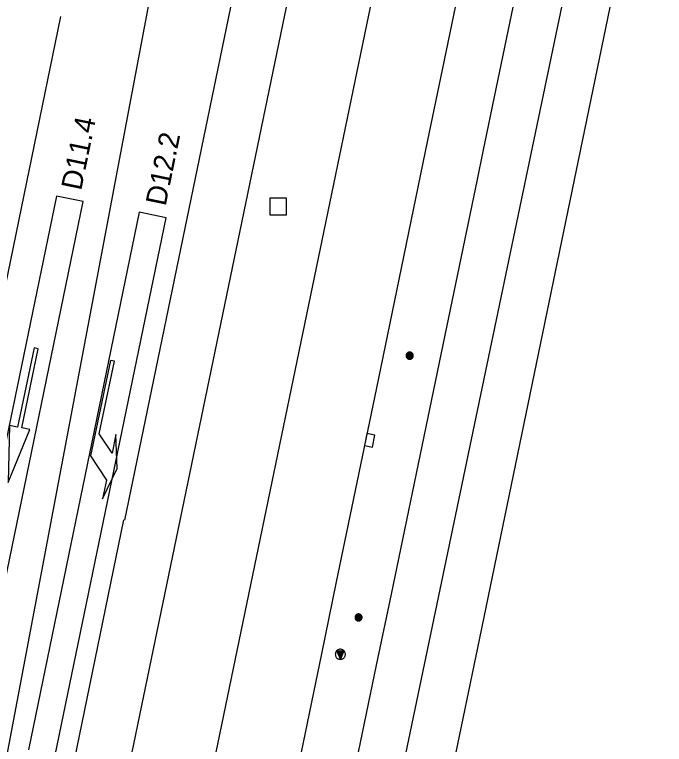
# Model space of a CAD drawing. Extents: x 81065 to 81486, y 452384 to 452681.
# Drawn here: x 81233.14 to 81256.82, y 452573.86 to 452600.46 of the extents above; entities that cross this region are included whole.
import ezdxf

# ---------------------------------------------------------------- set-up
doc = ezdxf.new("R2010")
doc.units = 0
for name, color, linetype in [('B-BH-GR-BOOM-S', 7, 'Continuous'), ('B-BH-IE-MEUBILAIR-WEGMEUBILAIR-VERKEERSBORD-S', 7, 'Continuous'), ('B-BH-RI-GWA_RIOOLPUT-S', 7, 'Continuous'), ('B-BH-VH-KANTOPSLUITING-GV', 7, 'Continuous'), ('B-SRI-KOLK_COMBINATIE-S', 7, 'Continuous'), ('B-WE-VW-MARKERING_LANGS_STREEP_13_010-G', 7, 'Continuous'), ('B-WE-VW-MARKERING_LANGS_STREEP_13_030-G', 7, 'Continuous'), ('B-WE-VW-MARKERING_LANGS_STREEP_30270_010-G', 7, 'Continuous'), ('B-WE-VW-MARKERING_PIJL-S', 7, 'Continuous'), ('N-OI-KL-VRI_LUS_DETECTIE-G', 7, 'Continuous'), ('N-OI-KL-VRI_LUS_DETECTIE-T18', 7, 'Continuous')]:
    doc.layers.add(name, color=color, linetype=linetype)

msp = doc.modelspace()

# ---------------------------------------------------------------- linework, layer by layer
at = {"layer": 'B-BH-GR-BOOM-S'}
for points in [[(81247.406, 452588.026), (81247.407, 452588.012), (81247.409, 452587.999), (81247.412, 452587.986), (81247.417, 452587.974), (81247.423, 452587.962), (81247.431, 452587.95), (81247.439, 452587.94), (81247.449, 452587.93), (81247.459, 452587.922), (81247.471, 452587.914), (81247.483, 452587.908), (81247.495, 452587.903), (81247.508, 452587.9), (81247.521, 452587.898), (81247.535, 452587.897), (81247.548, 452587.898), (81247.562, 452587.9), (81247.575, 452587.903), (81247.587, 452587.908), (81247.599, 452587.914), (81247.611, 452587.922), (81247.621, 452587.93), (81247.631, 452587.94), (81247.639, 452587.95), (81247.647, 452587.962), (81247.653, 452587.974), (81247.657, 452587.986), (81247.661, 452587.999), (81247.663, 452588.012), (81247.664, 452588.026), (81247.663, 452588.039), (81247.661, 452588.053), (81247.657, 452588.066), (81247.653, 452588.078), (81247.647, 452588.09), (81247.639, 452588.102), (81247.631, 452588.112), (81247.621, 452588.122), (81247.611, 452588.13), (81247.599, 452588.138), (81247.587, 452588.144), (81247.575, 452588.148), (81247.562, 452588.152), (81247.548, 452588.154), (81247.535, 452588.155), (81247.521, 452588.154), (81247.508, 452588.152), (81247.495, 452588.148), (81247.483, 452588.144), (81247.471, 452588.138), (81247.459, 452588.13), (81247.449, 452588.122), (81247.439, 452588.112), (81247.431, 452588.102), (81247.423, 452588.09), (81247.417, 452588.078), (81247.412, 452588.066), (81247.409, 452588.053), (81247.407, 452588.039), (81247.406, 452588.026)], [(81247.431, 452588.026), (81247.431, 452588.015), (81247.433, 452588.004), (81247.436, 452587.994), (81247.44, 452587.983), (81247.444, 452587.974), (81247.45, 452587.965), (81247.457, 452587.956), (81247.465, 452587.948), (81247.474, 452587.941), (81247.483, 452587.935), (81247.492, 452587.931), (81247.503, 452587.927), (81247.513, 452587.924), (81247.524, 452587.922), (81247.535, 452587.922), (81247.546, 452587.922), (81247.557, 452587.924), (81247.567, 452587.927), (81247.577, 452587.931), (81247.587, 452587.935), (81247.596, 452587.941), (81247.605, 452587.948), (81247.613, 452587.956), (81247.619, 452587.965), (81247.625, 452587.974), (81247.63, 452587.983), (81247.634, 452587.994), (81247.637, 452588.004), (81247.639, 452588.015), (81247.639, 452588.026), (81247.639, 452588.037), (81247.637, 452588.048), (81247.634, 452588.058), (81247.63, 452588.068), (81247.625, 452588.078), (81247.619, 452588.087), (81247.613, 452588.096), (81247.605, 452588.104), (81247.596, 452588.11), (81247.587, 452588.116), (81247.577, 452588.121), (81247.567, 452588.125), (81247.557, 452588.128), (81247.546, 452588.13), (81247.535, 452588.13), (81247.524, 452588.13), (81247.513, 452588.128), (81247.503, 452588.125), (81247.492, 452588.121), (81247.483, 452588.116), (81247.474, 452588.11), (81247.465, 452588.104), (81247.457, 452588.096), (81247.45, 452588.087), (81247.444, 452588.078), (81247.44, 452588.068), (81247.436, 452588.058), (81247.433, 452588.048), (81247.431, 452588.037), (81247.431, 452588.026)], [(81247.453, 452588.026), (81247.454, 452588.017), (81247.455, 452588.009), (81247.457, 452588.001), (81247.46, 452587.993), (81247.464, 452587.985), (81247.469, 452587.978), (81247.474, 452587.971), (81247.48, 452587.965), (81247.487, 452587.96), (81247.494, 452587.955), (81247.502, 452587.951), (81247.51, 452587.948), (81247.518, 452587.946), (81247.526, 452587.945), (81247.535, 452587.944), (81247.543, 452587.945), (81247.552, 452587.946), (81247.56, 452587.948), (81247.568, 452587.951), (81247.576, 452587.955), (81247.583, 452587.96), (81247.59, 452587.965), (81247.596, 452587.971), (81247.601, 452587.978), (81247.606, 452587.985), (81247.609, 452587.993), (81247.613, 452588.001), (81247.615, 452588.009), (81247.616, 452588.017), (81247.617, 452588.026), (81247.616, 452588.034), (81247.615, 452588.043), (81247.613, 452588.051), (81247.609, 452588.059), (81247.606, 452588.067), (81247.601, 452588.074), (81247.596, 452588.081), (81247.59, 452588.087), (81247.583, 452588.092), (81247.576, 452588.097), (81247.568, 452588.1), (81247.56, 452588.104), (81247.552, 452588.106), (81247.543, 452588.107), (81247.535, 452588.108), (81247.526, 452588.107), (81247.518, 452588.106), (81247.51, 452588.104), (81247.502, 452588.1), (81247.494, 452588.097), (81247.487, 452588.092), (81247.48, 452588.087), (81247.474, 452588.081), (81247.469, 452588.074), (81247.464, 452588.067), (81247.46, 452588.059), (81247.457, 452588.051), (81247.455, 452588.043), (81247.454, 452588.034), (81247.453, 452588.026)], [(81247.476, 452588.026), (81247.477, 452588.02), (81247.478, 452588.014), (81247.479, 452588.008), (81247.481, 452588.002), (81247.484, 452587.997), (81247.488, 452587.991), (81247.491, 452587.987), (81247.496, 452587.982), (81247.5, 452587.979), (81247.506, 452587.975), (81247.511, 452587.972), (81247.517, 452587.97), (81247.523, 452587.969), (81247.529, 452587.968), (81247.535, 452587.967), (81247.541, 452587.968), (81247.547, 452587.969), (81247.553, 452587.97), (81247.559, 452587.972), (81247.564, 452587.975), (81247.569, 452587.979), (81247.574, 452587.982), (81247.579, 452587.987), (81247.582, 452587.991), (81247.586, 452587.997), (81247.589, 452588.002), (81247.591, 452588.008), (81247.592, 452588.014), (81247.593, 452588.02), (81247.594, 452588.026), (81247.593, 452588.032), (81247.592, 452588.038), (81247.591, 452588.044), (81247.589, 452588.05), (81247.586, 452588.055), (81247.582, 452588.06), (81247.579, 452588.065), (81247.574, 452588.07), (81247.569, 452588.073), (81247.564, 452588.077), (81247.559, 452588.08), (81247.553, 452588.082), (81247.547, 452588.083), (81247.541, 452588.084), (81247.535, 452588.085), (81247.529, 452588.084), (81247.523, 452588.083), (81247.517, 452588.082), (81247.511, 452588.08), (81247.506, 452588.077), (81247.5, 452588.073), (81247.496, 452588.07), (81247.491, 452588.065), (81247.488, 452588.06), (81247.484, 452588.055), (81247.481, 452588.05), (81247.479, 452588.044), (81247.478, 452588.038), (81247.477, 452588.032), (81247.476, 452588.026)], [(81247.499, 452588.026), (81247.499, 452588.022), (81247.5, 452588.019), (81247.501, 452588.015), (81247.502, 452588.011), (81247.504, 452588.008), (81247.506, 452588.005), (81247.508, 452588.002), (81247.511, 452587.999), (81247.514, 452587.997), (81247.517, 452587.995), (81247.52, 452587.993), (81247.524, 452587.992), (81247.528, 452587.991), (81247.531, 452587.99), (81247.535, 452587.99), (81247.539, 452587.99), (81247.542, 452587.991), (81247.546, 452587.992), (81247.55, 452587.993), (81247.553, 452587.995), (81247.556, 452587.997), (81247.559, 452587.999), (81247.561, 452588.002), (81247.564, 452588.005), (81247.566, 452588.008), (81247.568, 452588.011), (81247.569, 452588.015), (81247.57, 452588.019), (81247.571, 452588.022), (81247.571, 452588.026), (81247.571, 452588.03), (81247.57, 452588.033), (81247.569, 452588.037), (81247.568, 452588.041), (81247.566, 452588.044), (81247.564, 452588.047), (81247.561, 452588.05), (81247.559, 452588.052), (81247.556, 452588.055), (81247.553, 452588.057), (81247.55, 452588.059), (81247.546, 452588.06), (81247.542, 452588.061), (81247.539, 452588.062), (81247.535, 452588.062), (81247.531, 452588.062), (81247.528, 452588.061), (81247.524, 452588.06), (81247.52, 452588.059), (81247.517, 452588.057), (81247.514, 452588.055), (81247.511, 452588.052), (81247.508, 452588.05), (81247.506, 452588.047), (81247.504, 452588.044), (81247.502, 452588.041), (81247.501, 452588.037), (81247.5, 452588.033), (81247.499, 452588.03), (81247.499, 452588.026)], [(81247.522, 452588.026), (81247.522, 452588.025), (81247.522, 452588.023), (81247.523, 452588.022), (81247.523, 452588.021), (81247.524, 452588.02), (81247.525, 452588.018), (81247.525, 452588.017), (81247.526, 452588.016), (81247.527, 452588.016), (81247.529, 452588.015), (81247.53, 452588.014), (81247.531, 452588.014), (81247.532, 452588.013), (81247.534, 452588.013), (81247.535, 452588.013), (81247.536, 452588.013), (81247.538, 452588.013), (81247.539, 452588.014), (81247.54, 452588.014), (81247.541, 452588.015), (81247.543, 452588.016), (81247.544, 452588.016), (81247.545, 452588.017), (81247.545, 452588.018), (81247.546, 452588.02), (81247.547, 452588.021), (81247.547, 452588.022), (81247.548, 452588.023), (81247.548, 452588.025), (81247.548, 452588.026), (81247.548, 452588.027), (81247.548, 452588.029), (81247.547, 452588.03), (81247.547, 452588.031), (81247.546, 452588.032), (81247.545, 452588.034), (81247.545, 452588.035), (81247.544, 452588.036), (81247.543, 452588.036), (81247.541, 452588.037), (81247.54, 452588.038), (81247.539, 452588.038), (81247.538, 452588.039), (81247.536, 452588.039), (81247.535, 452588.039), (81247.534, 452588.039), (81247.532, 452588.039), (81247.531, 452588.038), (81247.53, 452588.038), (81247.529, 452588.037), (81247.527, 452588.036), (81247.526, 452588.036), (81247.525, 452588.035), (81247.525, 452588.034), (81247.524, 452588.032), (81247.523, 452588.031), (81247.523, 452588.03), (81247.522, 452588.029), (81247.522, 452588.027), (81247.522, 452588.026)], [(81245.542, 452578.484), (81245.543, 452578.47), (81245.545, 452578.457), (81245.548, 452578.444), (81245.553, 452578.432), (81245.559, 452578.42), (81245.567, 452578.408), (81245.575, 452578.398), (81245.585, 452578.388), (81245.595, 452578.38), (81245.607, 452578.372), (81245.619, 452578.366), (81245.631, 452578.361), (81245.644, 452578.358), (81245.657, 452578.356), (81245.671, 452578.355), (81245.684, 452578.356), (81245.698, 452578.358), (81245.711, 452578.361), (81245.723, 452578.366), (81245.735, 452578.372), (81245.747, 452578.38), (81245.757, 452578.388), (81245.767, 452578.398), (81245.775, 452578.408), (81245.783, 452578.42), (81245.789, 452578.432), (81245.793, 452578.444), (81245.797, 452578.457), (81245.799, 452578.47), (81245.8, 452578.484), (81245.799, 452578.497), (81245.797, 452578.511), (81245.793, 452578.524), (81245.789, 452578.536), (81245.783, 452578.548), (81245.775, 452578.56), (81245.767, 452578.57), (81245.757, 452578.58), (81245.747, 452578.588), (81245.735, 452578.596), (81245.723, 452578.602), (81245.711, 452578.606), (81245.698, 452578.61), (81245.684, 452578.612), (81245.671, 452578.613), (81245.657, 452578.612), (81245.644, 452578.61), (81245.631, 452578.606), (81245.619, 452578.602), (81245.607, 452578.596), (81245.595, 452578.588), (81245.585, 452578.58), (81245.575, 452578.57), (81245.567, 452578.56), (81245.559, 452578.548), (81245.553, 452578.536), (81245.548, 452578.524), (81245.545, 452578.511), (81245.543, 452578.497), (81245.542, 452578.484)], [(81245.567, 452578.484), (81245.567, 452578.473), (81245.569, 452578.462), (81245.572, 452578.452), (81245.576, 452578.441), (81245.58, 452578.432), (81245.586, 452578.423), (81245.593, 452578.414), (81245.601, 452578.406), (81245.61, 452578.399), (81245.619, 452578.393), (81245.628, 452578.389), (81245.639, 452578.385), (81245.649, 452578.382), (81245.66, 452578.38), (81245.671, 452578.38), (81245.682, 452578.38), (81245.693, 452578.382), (81245.703, 452578.385), (81245.713, 452578.389), (81245.723, 452578.393), (81245.732, 452578.399), (81245.741, 452578.406), (81245.749, 452578.414), (81245.755, 452578.423), (81245.761, 452578.432), (81245.766, 452578.441), (81245.77, 452578.452), (81245.773, 452578.462), (81245.775, 452578.473), (81245.775, 452578.484), (81245.775, 452578.495), (81245.773, 452578.506), (81245.77, 452578.516), (81245.766, 452578.526), (81245.761, 452578.536), (81245.755, 452578.545), (81245.749, 452578.554), (81245.741, 452578.562), (81245.732, 452578.568), (81245.723, 452578.574), (81245.713, 452578.579), (81245.703, 452578.583), (81245.693, 452578.586), (81245.682, 452578.588), (81245.671, 452578.588), (81245.66, 452578.588), (81245.649, 452578.586), (81245.639, 452578.583), (81245.628, 452578.579), (81245.619, 452578.574), (81245.61, 452578.568), (81245.601, 452578.562), (81245.593, 452578.554), (81245.586, 452578.545), (81245.58, 452578.536), (81245.576, 452578.526), (81245.572, 452578.516), (81245.569, 452578.506), (81245.567, 452578.495), (81245.567, 452578.484)], [(81245.589, 452578.484), (81245.59, 452578.475), (81245.591, 452578.467), (81245.593, 452578.459), (81245.596, 452578.451), (81245.6, 452578.443), (81245.605, 452578.436), (81245.61, 452578.429), (81245.616, 452578.423), (81245.623, 452578.418), (81245.63, 452578.413), (81245.638, 452578.409), (81245.646, 452578.406), (81245.654, 452578.404), (81245.662, 452578.403), (81245.671, 452578.402), (81245.679, 452578.403), (81245.688, 452578.404), (81245.696, 452578.406), (81245.704, 452578.409), (81245.712, 452578.413), (81245.719, 452578.418), (81245.726, 452578.423), (81245.732, 452578.429), (81245.737, 452578.436), (81245.742, 452578.443), (81245.745, 452578.451), (81245.749, 452578.459), (81245.751, 452578.467), (81245.752, 452578.475), (81245.753, 452578.484), (81245.752, 452578.492), (81245.751, 452578.501), (81245.749, 452578.509), (81245.745, 452578.517), (81245.742, 452578.525), (81245.737, 452578.532), (81245.732, 452578.539), (81245.726, 452578.545), (81245.719, 452578.55), (81245.712, 452578.555), (81245.704, 452578.558), (81245.696, 452578.562), (81245.688, 452578.564), (81245.679, 452578.565), (81245.671, 452578.566), (81245.662, 452578.565), (81245.654, 452578.564), (81245.646, 452578.562), (81245.638, 452578.558), (81245.63, 452578.555), (81245.623, 452578.55), (81245.616, 452578.545), (81245.61, 452578.539), (81245.605, 452578.532), (81245.6, 452578.525), (81245.596, 452578.517), (81245.593, 452578.509), (81245.591, 452578.501), (81245.59, 452578.492), (81245.589, 452578.484)], [(81245.612, 452578.484), (81245.613, 452578.478), (81245.614, 452578.472), (81245.615, 452578.466), (81245.617, 452578.46), (81245.62, 452578.455), (81245.624, 452578.449), (81245.627, 452578.445), (81245.632, 452578.44), (81245.636, 452578.437), (81245.642, 452578.433), (81245.647, 452578.43), (81245.653, 452578.428), (81245.659, 452578.427), (81245.665, 452578.426), (81245.671, 452578.425), (81245.677, 452578.426), (81245.683, 452578.427), (81245.689, 452578.428), (81245.695, 452578.43), (81245.7, 452578.433), (81245.705, 452578.437), (81245.71, 452578.44), (81245.715, 452578.445), (81245.718, 452578.449), (81245.722, 452578.455), (81245.725, 452578.46), (81245.727, 452578.466), (81245.728, 452578.472), (81245.729, 452578.478), (81245.73, 452578.484), (81245.729, 452578.49), (81245.728, 452578.496), (81245.727, 452578.502), (81245.725, 452578.508), (81245.722, 452578.513), (81245.718, 452578.518), (81245.715, 452578.523), (81245.71, 452578.528), (81245.705, 452578.531), (81245.7, 452578.535), (81245.695, 452578.538), (81245.689, 452578.54), (81245.683, 452578.541), (81245.677, 452578.542), (81245.671, 452578.543), (81245.665, 452578.542), (81245.659, 452578.541), (81245.653, 452578.54), (81245.647, 452578.538), (81245.642, 452578.535), (81245.636, 452578.531), (81245.632, 452578.528), (81245.627, 452578.523), (81245.624, 452578.518), (81245.62, 452578.513), (81245.617, 452578.508), (81245.615, 452578.502), (81245.614, 452578.496), (81245.613, 452578.49), (81245.612, 452578.484)], [(81245.635, 452578.484), (81245.635, 452578.48), (81245.636, 452578.477), (81245.637, 452578.473), (81245.638, 452578.469), (81245.64, 452578.466), (81245.642, 452578.463), (81245.644, 452578.46), (81245.647, 452578.457), (81245.65, 452578.455), (81245.653, 452578.453), (81245.656, 452578.451), (81245.66, 452578.45), (81245.664, 452578.449), (81245.667, 452578.448), (81245.671, 452578.448), (81245.675, 452578.448), (81245.678, 452578.449), (81245.682, 452578.45), (81245.686, 452578.451), (81245.689, 452578.453), (81245.692, 452578.455), (81245.695, 452578.457), (81245.697, 452578.46), (81245.7, 452578.463), (81245.702, 452578.466), (81245.704, 452578.469), (81245.705, 452578.473), (81245.706, 452578.477), (81245.707, 452578.48), (81245.707, 452578.484), (81245.707, 452578.488), (81245.706, 452578.491), (81245.705, 452578.495), (81245.704, 452578.499), (81245.702, 452578.502), (81245.7, 452578.505), (81245.697, 452578.508), (81245.695, 452578.51), (81245.692, 452578.513), (81245.689, 452578.515), (81245.686, 452578.517), (81245.682, 452578.518), (81245.678, 452578.519), (81245.675, 452578.52), (81245.671, 452578.52), (81245.667, 452578.52), (81245.664, 452578.519), (81245.66, 452578.518), (81245.656, 452578.517), (81245.653, 452578.515), (81245.65, 452578.513), (81245.647, 452578.51), (81245.644, 452578.508), (81245.642, 452578.505), (81245.64, 452578.502), (81245.638, 452578.499), (81245.637, 452578.495), (81245.636, 452578.491), (81245.635, 452578.488), (81245.635, 452578.484)], [(81245.658, 452578.484), (81245.658, 452578.483), (81245.658, 452578.481), (81245.659, 452578.48), (81245.659, 452578.479), (81245.66, 452578.478), (81245.661, 452578.476), (81245.661, 452578.475), (81245.662, 452578.474), (81245.663, 452578.474), (81245.665, 452578.473), (81245.666, 452578.472), (81245.667, 452578.472), (81245.668, 452578.471), (81245.67, 452578.471), (81245.671, 452578.471), (81245.672, 452578.471), (81245.674, 452578.471), (81245.675, 452578.472), (81245.676, 452578.472), (81245.677, 452578.473), (81245.679, 452578.474), (81245.68, 452578.474), (81245.681, 452578.475), (81245.681, 452578.476), (81245.682, 452578.478), (81245.683, 452578.479), (81245.683, 452578.48), (81245.684, 452578.481), (81245.684, 452578.483), (81245.684, 452578.484), (81245.684, 452578.485), (81245.684, 452578.487), (81245.683, 452578.488), (81245.683, 452578.489), (81245.682, 452578.49), (81245.681, 452578.492), (81245.681, 452578.493), (81245.68, 452578.494), (81245.679, 452578.494), (81245.677, 452578.495), (81245.676, 452578.496), (81245.675, 452578.496), (81245.674, 452578.497), (81245.672, 452578.497), (81245.671, 452578.497), (81245.67, 452578.497), (81245.668, 452578.497), (81245.667, 452578.496), (81245.666, 452578.496), (81245.665, 452578.495), (81245.663, 452578.494), (81245.662, 452578.494), (81245.661, 452578.493), (81245.661, 452578.492), (81245.66, 452578.49), (81245.659, 452578.489), (81245.659, 452578.488), (81245.658, 452578.487), (81245.658, 452578.485), (81245.658, 452578.484)]]:
    msp.add_lwpolyline(points, dxfattribs=at)
at = {"layer": 'B-BH-IE-MEUBILAIR-WEGMEUBILAIR-VERKEERSBORD-S'}
for p, q in [((81244.875, 452577.267), (81245.14, 452577.267)), ((81245.008, 452576.958), (81244.897, 452577.249)), ((81244.897, 452577.249), (81245.113, 452577.249)), ((81244.924, 452577.231), (81245.085, 452577.231)), ((81245.009, 452577.007), (81244.924, 452577.231)), ((81245.01, 452577.056), (81244.95, 452577.212)), ((81244.95, 452577.212), (81245.057, 452577.212)), ((81245.011, 452577.105), (81244.977, 452577.194)), ((81244.977, 452577.194), (81245.029, 452577.194)), ((81245.012, 452577.153), (81245.003, 452577.176)), ((81245.14, 452577.267), (81245.008, 452576.958)), ((81245.113, 452577.249), (81245.009, 452577.007)), ((81245.085, 452577.231), (81245.01, 452577.056)), ((81245.057, 452577.212), (81245.011, 452577.105)), ((81245.029, 452577.194), (81245.012, 452577.153))]:
    msp.add_line(p, q, dxfattribs=at)
msp.add_lwpolyline([(81244.825, 452577.141), (81244.826, 452577.122), (81244.829, 452577.103), (81244.834, 452577.084), (81244.841, 452577.066), (81244.849, 452577.049), (81244.86, 452577.033), (81244.872, 452577.018), (81244.885, 452577.005), (81244.9, 452576.993), (81244.916, 452576.982), (81244.933, 452576.974), (81244.951, 452576.967), (81244.97, 452576.962), (81244.989, 452576.959), (81245.008, 452576.958), (81245.027, 452576.959), (81245.046, 452576.962), (81245.065, 452576.967), (81245.082, 452576.974), (81245.099, 452576.982), (81245.116, 452576.993), (81245.13, 452577.005), (81245.144, 452577.018), (81245.156, 452577.033), (81245.166, 452577.049), (81245.175, 452577.066), (81245.182, 452577.084), (81245.187, 452577.103), (81245.19, 452577.122), (81245.191, 452577.141), (81245.19, 452577.16), (81245.187, 452577.179), (81245.182, 452577.198), (81245.175, 452577.215), (81245.166, 452577.232), (81245.156, 452577.249), (81245.144, 452577.263), (81245.13, 452577.277), (81245.116, 452577.289), (81245.099, 452577.299), (81245.082, 452577.308), (81245.065, 452577.315), (81245.046, 452577.32), (81245.027, 452577.323), (81245.008, 452577.324), (81244.989, 452577.323), (81244.97, 452577.32), (81244.951, 452577.315), (81244.933, 452577.308), (81244.916, 452577.299), (81244.9, 452577.289), (81244.885, 452577.277), (81244.872, 452577.263), (81244.86, 452577.249), (81244.849, 452577.232), (81244.841, 452577.215), (81244.834, 452577.198), (81244.829, 452577.179), (81244.826, 452577.16), (81244.825, 452577.141)], dxfattribs=at)
at = {"layer": 'B-BH-RI-GWA_RIOOLPUT-S'}
for p, q in [((81243.05, 452593.771), (81242.443, 452593.771)), ((81242.443, 452593.771), (81242.443, 452593.164)), ((81243.05, 452593.164), (81243.05, 452593.771)), ((81242.443, 452593.164), (81243.05, 452593.164))]:
    msp.add_line(p, q, dxfattribs=at)
at = {"layer": 'B-BH-VH-KANTOPSLUITING-GV'}
for p, q in [((81246.695, 452618.418), (81232.053, 452547.692)), ((81258.273, 452617.356), (81250, 452577.378)), ((81250.685, 452597.745), (81252.142, 452604.783)), ((81250, 452604.634), (81248.659, 452598.153)), ((81237.157, 452582.033), (81241.346, 452602.333)), ((81248.659, 452598.153), (81248.188, 452595.875)), ((81250.212, 452595.463), (81250.685, 452597.745)), ((81248.188, 452595.875), (81246.797, 452589.15)), ((81250, 452594.441), (81250.212, 452595.463)), ((81248.825, 452588.777), (81250, 452594.441)), ((81246.797, 452589.15), (81246.322, 452586.853)), ((81248.338, 452586.428), (81248.825, 452588.777)), ((81246.322, 452586.853), (81244.847, 452579.723)), ((81246.866, 452579.33), (81248.338, 452586.428)), ((81230.235, 452548.568), (81237.12, 452582.041)), ((81244.847, 452579.723), (81244.316, 452577.158)), ((81246.329, 452576.74), (81246.866, 452579.33)), ((81250, 452577.378), (81242.428, 452540.786)), ((81244.316, 452577.158), (81243.065, 452571.111)), ((81245.074, 452570.691), (81246.329, 452576.74))]:
    msp.add_line(p, q, dxfattribs=at)
at = {"layer": 'B-SRI-KOLK_COMBINATIE-S'}
for p, q in [((81245.976, 452585.189), (81245.885, 452584.751)), ((81246.265, 452585.129), (81245.976, 452585.189)), ((81246.174, 452584.691), (81246.265, 452585.129)), ((81245.885, 452584.751), (81246.174, 452584.691))]:
    msp.add_line(p, q, dxfattribs=at)
at = {"layer": 'B-WE-VW-MARKERING_LANGS_STREEP_13_010-G'}
for p, q in [((81249.633, 452617.81), (81236.113, 452552.506)), ((81234.813, 452600.381), (81225.36, 452554.492))]:
    msp.add_line(p, q, dxfattribs=at)
at = {"layer": 'B-WE-VW-MARKERING_LANGS_STREEP_13_030-G'}
msp.add_line((81231.691, 452567.281), (81238.216, 452601.793), dxfattribs=at)
at = {"layer": 'B-WE-VW-MARKERING_LANGS_STREEP_30270_010-G'}
msp.add_line((81256.39, 452616.632), (81240.898, 452542.462), dxfattribs=at)
at = {"layer": 'B-WE-VW-MARKERING_PIJL-S'}
for p, q in [((81236.628, 452587.853), (81235.902, 452584.378)), ((81236.223, 452585.179), (81236.775, 452587.822)), ((81236.775, 452587.822), (81236.628, 452587.853)), ((81236.688, 452584.469), (81236.223, 452585.179)), ((81236.831, 452585.154), (81236.688, 452584.469)), ((81236.879, 452583.918), (81236.831, 452585.154)), ((81235.902, 452584.378), (81236.483, 452583.49)), ((81236.34, 452582.805), (81236.879, 452583.918)), ((81236.483, 452583.49), (81236.34, 452582.805))]:
    msp.add_line(p, q, dxfattribs=at)
msp.add_lwpolyline([(81232.905, 452583.4), (81233.691, 452585.33), (81233.397, 452585.392), (81234, 452588.279), (81233.853, 452588.31), (81233.25, 452585.422), (81232.957, 452585.484)], close=True, dxfattribs=at)
at = {"layer": 'N-OI-KL-VRI_LUS_DETECTIE-G'}
for p, q in [((81234.661, 452593.841), (81230.621, 452574.254)), ((81235.641, 452593.64), (81234.661, 452593.841)), ((81231.599, 452574.052), (81235.641, 452593.64)), ((81237.68, 452593.25), (81233.639, 452573.663)), ((81234.618, 452573.461), (81238.659, 452593.049)), ((81238.659, 452593.049), (81237.68, 452593.25))]:
    msp.add_line(p, q, dxfattribs=at)

# ---------------------------------------------------------------- texts
at = {"layer": 'N-OI-KL-VRI_LUS_DETECTIE-T18'}
for s, p in [('D11.4', (81235.563, 452594.019)), ('D12.2', (81238.64, 452593.452))]:
    msp.add_text(s, height=0.75, rotation=78.3917, dxfattribs=at).set_placement(p)

doc.saveas('drawing.dxf')
